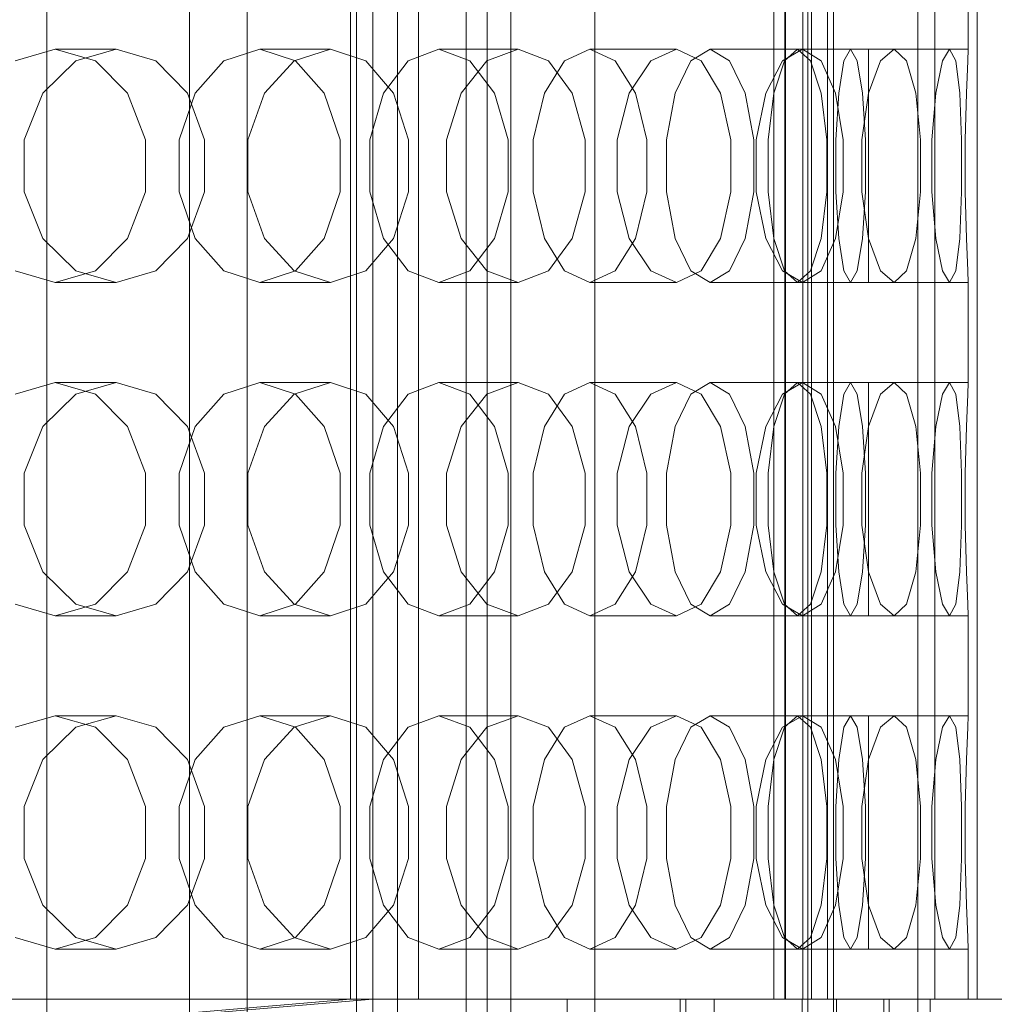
# Model space of a CAD drawing. Header units: millimetres. Extents: x -2233 to 65662, y -50530 to 6847.
# Tile 485 of 656: x 24671 to 24847, y -18161 to -17984. Entities that reach past the tile are written whole.
import ezdxf

# ---------------------------------------------------------------- set-up
doc = ezdxf.new("R2010")
doc.units = ezdxf.units.MM
for name, color, linetype, lineweight in [('superior_briquetadora', 7, 'Continuous', 0), ('superior_C02', 7, 'Continuous', 0), ('superior_C02-briq', 7, 'Continuous', 0)]:
    doc.layers.add(name, color=color, linetype=linetype, lineweight=lineweight)

msp = doc.modelspace()

# ---------------------------------------------------------------- linework, layer by layer
at = {"layer": 'superior_briquetadora'}
for p, q in [((24731.067, -18160), (24731.067, -17800)), ((24735.067, -17800), (24735.067, -18160)), ((24743.317, -18160), (24743.317, -17800)), ((24807.294, -18160), (24807.294, -17800)), ((24809.276, -18160), (24809.276, -17800)), ((24809.426, -18160), (24809.426, -17800)), ((24812.49, -17800), (24812.49, -18160)), ((24813.423, -17800), (24813.423, -18160)), ((24814.067, -18160), (24814.067, -17800)), ((24816.936, -17800), (24816.936, -18160)), ((24818.067, -17800), (24818.067, -18160)), ((24833.215, -18160), (24833.215, -17800)), ((24836.279, -18160), (24836.279, -17800)), ((24843.939, -18160), (24843.939, -17800)), ((24842.317, -17971), (24842.317, -17989)), ((24670.668, -17991.08), (24677.896, -17989)), ((24677.896, -17989), (24688.854, -17989)), ((24685.125, -17991.08), (24677.896, -17989)), ((24688.854, -17989), (24681.56, -17991.08)), ((24688.854, -17989), (24696.019, -17991.08)), ((24708.259, -17991.08), (24714.702, -17989)), ((24714.702, -17989), (24727.43, -17989)), ((24721.145, -17991.08), (24714.702, -17989)), ((24727.43, -17989), (24720.912, -17991.08)), ((24727.43, -17989), (24733.799, -17991.08)), ((24741.433, -17991.08), (24746.98, -17989)), ((24746.98, -17989), (24761.26, -17989)), ((24752.527, -17991.08), (24746.98, -17989)), ((24761.26, -17989), (24755.629, -17991.08)), ((24761.26, -17989), (24766.724, -17991.08)), ((24769.622, -17991.08), (24774.177, -17989)), ((24774.177, -17989), (24789.766, -17989)), ((24778.733, -17991.08), (24774.177, -17989)), ((24789.766, -17989), (24785.118, -17991.08)), ((24789.766, -17989), (24794.231, -17991.08)), ((24792.343, -17991.08), (24795.829, -17989)), ((24795.829, -17989), (24812.459, -17989)), ((24799.316, -17991.08), (24795.829, -17989)), ((24812.459, -17989), (24808.874, -17991.08)), ((24809.207, -17991.08), (24811.565, -17989)), ((24811.565, -17989), (24828.952, -17989)), ((24813.923, -17991.08), (24811.565, -17989)), ((24812.459, -17989), (24815.849, -17991.08)), ((24819.926, -17991.08), (24821.116, -17989)), ((24821.116, -17989), (24838.962, -17989)), ((24822.305, -17991.08), (24821.116, -17989)), ((24824.317, -17989), (24842.317, -17989)), ((24824.317, -17991.08), (24824.317, -17989)), ((24828.952, -17989), (24826.491, -17991.08)), ((24828.952, -17989), (24831.208, -17991.08)), ((24838.962, -17989), (24837.667, -17991.08)), ((24838.962, -17989), (24840.046, -17991.08)), ((24842.317, -17989), (24842.212, -17991.08)), ((24681.56, -17991.08), (24675.619, -17996.906)), ((24690.922, -17996.907), (24685.125, -17991.08)), ((24696.019, -17991.08), (24701.67, -17996.906)), ((24703.093, -17996.907), (24708.259, -17991.08)), ((24720.912, -17991.08), (24715.577, -17996.906)), ((24726.312, -17996.907), (24721.145, -17991.08)), ((24733.799, -17991.08), (24738.797, -17996.906)), ((24736.985, -17996.907), (24741.433, -17991.08)), ((24755.629, -17991.08), (24750.993, -17996.906)), ((24756.975, -17996.907), (24752.527, -17991.08)), ((24765.968, -17996.907), (24769.622, -17991.08)), ((24766.724, -17991.08), (24770.982, -17996.906)), ((24782.387, -17996.907), (24778.733, -17991.08)), ((24785.118, -17991.08), (24781.259, -17996.906)), ((24789.546, -17996.907), (24792.343, -17991.08)), ((24794.231, -17991.08), (24797.677, -17996.906)), ((24802.112, -17996.907), (24799.316, -17991.08)), ((24808.874, -17991.08), (24805.859, -17996.906)), ((24807.316, -17996.907), (24809.207, -17991.08)), ((24815.815, -17996.907), (24813.923, -17991.08)), ((24815.849, -17991.08), (24818.425, -17996.906)), ((24818.973, -17996.907), (24819.926, -17991.08)), ((24823.259, -17996.907), (24822.305, -17991.08)), ((24824.317, -17996.907), (24824.317, -17991.08)), ((24826.491, -17991.08), (24824.37, -17996.906)), ((24831.208, -17991.08), (24832.869, -17996.906)), ((24837.667, -17991.08), (24836.478, -17996.906)), ((24840.046, -17991.08), (24840.764, -17996.906)), ((24842.212, -17991.08), (24841.974, -17996.906)), ((24675.619, -17996.906), (24672.286, -18005.326)), ((24694.139, -18005.327), (24690.922, -17996.907)), ((24700.225, -18005.327), (24703.093, -17996.907)), ((24701.67, -17996.906), (24704.771, -18005.326)), ((24715.577, -17996.906), (24712.575, -18005.326)), ((24729.179, -18005.327), (24726.312, -17996.907)), ((24734.517, -18005.327), (24736.985, -17996.907)), ((24738.797, -17996.906), (24741.529, -18005.326)), ((24750.993, -17996.906), (24748.373, -18005.326)), ((24759.443, -18005.327), (24756.975, -17996.907)), ((24763.941, -18005.327), (24765.968, -17996.907)), ((24770.982, -17996.906), (24773.3, -18005.326)), ((24781.259, -17996.906), (24779.066, -18005.326)), ((24784.414, -18005.327), (24782.387, -17996.907)), ((24787.995, -18005.327), (24789.546, -17996.907)), ((24797.677, -17996.906), (24799.54, -18005.326)), ((24803.664, -18005.327), (24802.112, -17996.907)), ((24805.859, -17996.906), (24804.13, -18005.326)), ((24806.266, -18005.327), (24807.316, -17996.907)), ((24816.864, -18005.327), (24815.815, -17996.907)), ((24818.425, -17996.906), (24819.8, -18005.326)), ((24818.443, -18005.327), (24818.973, -17996.907)), ((24824.37, -17996.906), (24823.137, -18005.326)), ((24823.788, -18005.327), (24823.259, -17996.907)), ((24824.317, -18005.327), (24824.317, -17996.907)), ((24832.869, -17996.906), (24833.734, -18005.326)), ((24836.478, -17996.906), (24835.759, -18005.326)), ((24840.764, -17996.906), (24841.104, -18005.326)), ((24841.974, -17996.906), (24841.783, -18005.326)), ((24672.286, -18005.326), (24672.286, -18014.674)), ((24694.139, -18014.673), (24694.139, -18005.327)), ((24700.225, -18014.673), (24700.225, -18005.327)), ((24704.771, -18005.326), (24704.771, -18014.674)), ((24712.575, -18005.326), (24712.575, -18014.674)), ((24729.179, -18014.673), (24729.179, -18005.327)), ((24734.517, -18014.673), (24734.517, -18005.327)), ((24741.529, -18005.326), (24741.529, -18014.674)), ((24748.373, -18005.326), (24748.373, -18014.674)), ((24759.443, -18014.673), (24759.443, -18005.327)), ((24763.941, -18014.673), (24763.941, -18005.327)), ((24773.3, -18005.326), (24773.3, -18014.674)), ((24779.066, -18005.326), (24779.066, -18014.674)), ((24784.414, -18014.673), (24784.414, -18005.327)), ((24787.995, -18014.673), (24787.995, -18005.327)), ((24799.54, -18005.326), (24799.54, -18014.674)), ((24803.664, -18014.673), (24803.664, -18005.327)), ((24804.13, -18005.326), (24804.13, -18014.674)), ((24806.266, -18014.673), (24806.266, -18005.327)), ((24816.864, -18014.673), (24816.864, -18005.327)), ((24818.443, -18014.673), (24818.443, -18005.327)), ((24819.8, -18005.326), (24819.8, -18014.674)), ((24823.137, -18005.326), (24823.137, -18014.674)), ((24823.788, -18014.673), (24823.788, -18005.327)), ((24824.317, -18014.673), (24824.317, -18005.327)), ((24833.734, -18005.326), (24833.734, -18014.674)), ((24835.759, -18005.326), (24835.759, -18014.674)), ((24841.104, -18005.326), (24841.104, -18014.674)), ((24841.783, -18005.326), (24841.783, -18014.674)), ((24672.286, -18014.674), (24675.619, -18023.094)), ((24690.922, -18023.093), (24694.139, -18014.673)), ((24703.093, -18023.093), (24700.225, -18014.673)), ((24704.771, -18014.674), (24701.67, -18023.094)), ((24712.575, -18014.674), (24715.577, -18023.094)), ((24726.312, -18023.093), (24729.179, -18014.673)), ((24736.985, -18023.093), (24734.517, -18014.673)), ((24741.529, -18014.674), (24738.797, -18023.094)), ((24748.373, -18014.674), (24750.993, -18023.094)), ((24756.975, -18023.093), (24759.443, -18014.673)), ((24765.968, -18023.093), (24763.941, -18014.673)), ((24773.3, -18014.674), (24770.982, -18023.094)), ((24779.066, -18014.674), (24781.259, -18023.094)), ((24782.387, -18023.093), (24784.414, -18014.673)), ((24789.546, -18023.093), (24787.995, -18014.673)), ((24799.54, -18014.674), (24797.677, -18023.094)), ((24802.112, -18023.093), (24803.664, -18014.673)), ((24804.13, -18014.674), (24805.859, -18023.094)), ((24807.316, -18023.093), (24806.266, -18014.673)), ((24815.815, -18023.093), (24816.864, -18014.673)), ((24819.8, -18014.674), (24818.425, -18023.094)), ((24818.973, -18023.093), (24818.443, -18014.673)), ((24823.137, -18014.674), (24824.37, -18023.094)), ((24823.259, -18023.093), (24823.788, -18014.673)), ((24824.317, -18023.093), (24824.317, -18014.673)), ((24833.734, -18014.674), (24832.869, -18023.094)), ((24835.759, -18014.674), (24836.478, -18023.094)), ((24841.104, -18014.674), (24840.764, -18023.094)), ((24841.783, -18014.674), (24841.974, -18023.094)), ((24675.619, -18023.094), (24681.56, -18028.92)), ((24685.125, -18028.92), (24690.922, -18023.093)), ((24701.67, -18023.094), (24696.019, -18028.92)), ((24708.259, -18028.92), (24703.093, -18023.093)), ((24715.577, -18023.094), (24720.912, -18028.92)), ((24721.145, -18028.92), (24726.312, -18023.093)), ((24738.797, -18023.094), (24733.799, -18028.92)), ((24741.433, -18028.92), (24736.985, -18023.093)), ((24750.993, -18023.094), (24755.629, -18028.92)), ((24752.527, -18028.92), (24756.975, -18023.093)), ((24769.622, -18028.92), (24765.968, -18023.093)), ((24770.982, -18023.094), (24766.724, -18028.92)), ((24778.733, -18028.92), (24782.387, -18023.093)), ((24781.259, -18023.094), (24785.118, -18028.92)), ((24792.343, -18028.92), (24789.546, -18023.093)), ((24797.677, -18023.094), (24794.23, -18028.92)), ((24799.316, -18028.92), (24802.112, -18023.093)), ((24805.859, -18023.094), (24808.874, -18028.92)), ((24809.207, -18028.92), (24807.316, -18023.093)), ((24813.923, -18028.92), (24815.815, -18023.093)), ((24818.425, -18023.094), (24815.849, -18028.92)), ((24819.926, -18028.92), (24818.973, -18023.093)), ((24822.305, -18028.92), (24823.259, -18023.093)), ((24824.317, -18028.92), (24824.317, -18023.093)), ((24824.37, -18023.094), (24826.491, -18028.92)), ((24832.869, -18023.094), (24831.208, -18028.92)), ((24836.478, -18023.094), (24837.667, -18028.92)), ((24840.764, -18023.094), (24840.046, -18028.92)), ((24841.974, -18023.094), (24842.212, -18028.92)), ((24677.896, -18031), (24670.668, -18028.92)), ((24677.896, -18031), (24685.125, -18028.92)), ((24681.56, -18028.92), (24688.854, -18031)), ((24696.019, -18028.92), (24688.854, -18031)), ((24714.702, -18031), (24708.259, -18028.92)), ((24714.702, -18031), (24721.145, -18028.92)), ((24720.912, -18028.92), (24727.43, -18031)), ((24733.799, -18028.92), (24727.43, -18031)), ((24746.98, -18031), (24741.433, -18028.92)), ((24746.98, -18031), (24752.527, -18028.92)), ((24755.629, -18028.92), (24761.26, -18031)), ((24766.724, -18028.92), (24761.26, -18031)), ((24774.177, -18031), (24769.622, -18028.92)), ((24774.177, -18031), (24778.733, -18028.92)), ((24785.118, -18028.92), (24789.766, -18031)), ((24794.23, -18028.92), (24789.766, -18031)), ((24795.829, -18031), (24792.343, -18028.92)), ((24795.829, -18031), (24799.316, -18028.92)), ((24808.874, -18028.92), (24812.459, -18031)), ((24811.565, -18031), (24809.207, -18028.92)), ((24811.565, -18031), (24813.923, -18028.92)), ((24815.849, -18028.92), (24812.459, -18031)), ((24821.116, -18031), (24819.926, -18028.92)), ((24821.116, -18031), (24822.305, -18028.92)), ((24824.317, -18031), (24824.317, -18028.92)), ((24826.491, -18028.92), (24828.952, -18031)), ((24831.208, -18028.92), (24828.952, -18031)), ((24837.667, -18028.92), (24838.962, -18031)), ((24840.046, -18028.92), (24838.962, -18031)), ((24842.212, -18028.92), (24842.317, -18031)), ((24677.896, -18031), (24688.854, -18031)), ((24714.702, -18031), (24727.43, -18031)), ((24746.98, -18031), (24761.26, -18031)), ((24774.177, -18031), (24789.766, -18031)), ((24795.829, -18031), (24812.459, -18031)), ((24811.565, -18031), (24828.952, -18031)), ((24821.116, -18031), (24838.962, -18031)), ((24824.317, -18031), (24842.317, -18031)), ((24842.317, -18031), (24842.317, -18049)), ((24670.668, -18051.08), (24677.896, -18049)), ((24677.896, -18049), (24688.854, -18049)), ((24685.125, -18051.08), (24677.896, -18049)), ((24688.854, -18049), (24681.56, -18051.08)), ((24688.854, -18049), (24696.019, -18051.08)), ((24708.259, -18051.08), (24714.702, -18049)), ((24714.702, -18049), (24727.43, -18049)), ((24721.145, -18051.08), (24714.702, -18049)), ((24727.43, -18049), (24720.912, -18051.08)), ((24727.43, -18049), (24733.799, -18051.08)), ((24741.433, -18051.08), (24746.98, -18049)), ((24746.98, -18049), (24761.26, -18049)), ((24752.527, -18051.08), (24746.98, -18049)), ((24761.26, -18049), (24755.629, -18051.08)), ((24761.26, -18049), (24766.724, -18051.08)), ((24769.622, -18051.08), (24774.177, -18049)), ((24774.177, -18049), (24789.766, -18049)), ((24778.733, -18051.08), (24774.177, -18049)), ((24789.766, -18049), (24785.118, -18051.08)), ((24789.766, -18049), (24794.231, -18051.08)), ((24792.343, -18051.08), (24795.829, -18049)), ((24795.829, -18049), (24812.459, -18049)), ((24799.316, -18051.08), (24795.829, -18049)), ((24812.459, -18049), (24808.874, -18051.08)), ((24809.207, -18051.08), (24811.565, -18049)), ((24811.565, -18049), (24828.952, -18049)), ((24813.923, -18051.08), (24811.565, -18049)), ((24812.459, -18049), (24815.849, -18051.08)), ((24819.926, -18051.08), (24821.116, -18049)), ((24821.116, -18049), (24838.962, -18049)), ((24822.305, -18051.08), (24821.116, -18049)), ((24824.317, -18049), (24842.317, -18049)), ((24824.317, -18051.08), (24824.317, -18049)), ((24828.952, -18049), (24826.491, -18051.08)), ((24828.952, -18049), (24831.208, -18051.08)), ((24838.962, -18049), (24837.667, -18051.08)), ((24838.962, -18049), (24840.046, -18051.08)), ((24842.317, -18049), (24842.212, -18051.08)), ((24681.56, -18051.08), (24675.619, -18056.906)), ((24690.922, -18056.907), (24685.125, -18051.08)), ((24696.019, -18051.08), (24701.67, -18056.906)), ((24703.093, -18056.907), (24708.259, -18051.08)), ((24720.912, -18051.08), (24715.577, -18056.906)), ((24726.312, -18056.907), (24721.145, -18051.08)), ((24733.799, -18051.08), (24738.797, -18056.906)), ((24736.985, -18056.907), (24741.433, -18051.08)), ((24755.629, -18051.08), (24750.993, -18056.906)), ((24756.975, -18056.907), (24752.527, -18051.08)), ((24765.968, -18056.907), (24769.622, -18051.08)), ((24766.724, -18051.08), (24770.982, -18056.906)), ((24782.387, -18056.907), (24778.733, -18051.08)), ((24785.118, -18051.08), (24781.259, -18056.906)), ((24789.546, -18056.907), (24792.343, -18051.08)), ((24794.231, -18051.08), (24797.677, -18056.906)), ((24802.112, -18056.907), (24799.316, -18051.08)), ((24808.874, -18051.08), (24805.859, -18056.906)), ((24807.316, -18056.907), (24809.207, -18051.08)), ((24815.815, -18056.907), (24813.923, -18051.08)), ((24815.849, -18051.08), (24818.425, -18056.906)), ((24818.973, -18056.907), (24819.926, -18051.08)), ((24823.259, -18056.907), (24822.305, -18051.08)), ((24824.317, -18056.907), (24824.317, -18051.08)), ((24826.491, -18051.08), (24824.37, -18056.906)), ((24831.208, -18051.08), (24832.869, -18056.906)), ((24837.667, -18051.08), (24836.478, -18056.906)), ((24840.046, -18051.08), (24840.764, -18056.906)), ((24842.212, -18051.08), (24841.974, -18056.906)), ((24675.619, -18056.906), (24672.286, -18065.326)), ((24694.139, -18065.327), (24690.922, -18056.907)), ((24700.225, -18065.327), (24703.093, -18056.907)), ((24701.67, -18056.906), (24704.771, -18065.326)), ((24715.577, -18056.906), (24712.575, -18065.326)), ((24729.179, -18065.327), (24726.312, -18056.907)), ((24734.517, -18065.327), (24736.985, -18056.907)), ((24738.797, -18056.906), (24741.529, -18065.326)), ((24750.993, -18056.906), (24748.373, -18065.326)), ((24759.443, -18065.327), (24756.975, -18056.907)), ((24763.941, -18065.327), (24765.968, -18056.907)), ((24770.982, -18056.906), (24773.3, -18065.326)), ((24781.259, -18056.906), (24779.066, -18065.326)), ((24784.414, -18065.327), (24782.387, -18056.907)), ((24787.995, -18065.327), (24789.546, -18056.907)), ((24797.677, -18056.906), (24799.54, -18065.326)), ((24803.664, -18065.327), (24802.112, -18056.907)), ((24805.859, -18056.906), (24804.13, -18065.326)), ((24806.266, -18065.327), (24807.316, -18056.907)), ((24816.864, -18065.327), (24815.815, -18056.907)), ((24818.425, -18056.906), (24819.8, -18065.326)), ((24818.443, -18065.327), (24818.973, -18056.907)), ((24824.37, -18056.906), (24823.137, -18065.326)), ((24823.788, -18065.327), (24823.259, -18056.907)), ((24824.317, -18065.327), (24824.317, -18056.907)), ((24832.869, -18056.906), (24833.734, -18065.326)), ((24836.478, -18056.906), (24835.759, -18065.326)), ((24840.764, -18056.906), (24841.104, -18065.326)), ((24841.974, -18056.906), (24841.783, -18065.326)), ((24672.286, -18065.326), (24672.286, -18074.674)), ((24694.139, -18074.673), (24694.139, -18065.327)), ((24700.225, -18074.673), (24700.225, -18065.327)), ((24704.771, -18065.326), (24704.771, -18074.674)), ((24712.575, -18065.326), (24712.575, -18074.674)), ((24729.179, -18074.673), (24729.179, -18065.327)), ((24734.517, -18074.673), (24734.517, -18065.327)), ((24741.529, -18065.326), (24741.529, -18074.674)), ((24748.373, -18065.326), (24748.373, -18074.674)), ((24759.443, -18074.673), (24759.443, -18065.327)), ((24763.941, -18074.673), (24763.941, -18065.327)), ((24773.3, -18065.326), (24773.3, -18074.674)), ((24779.066, -18065.326), (24779.066, -18074.674)), ((24784.414, -18074.673), (24784.414, -18065.327)), ((24787.995, -18074.673), (24787.995, -18065.327)), ((24799.54, -18065.326), (24799.54, -18074.674)), ((24803.664, -18074.673), (24803.664, -18065.327)), ((24804.13, -18065.326), (24804.13, -18074.674)), ((24806.266, -18074.673), (24806.266, -18065.327)), ((24816.864, -18074.673), (24816.864, -18065.327)), ((24818.443, -18074.673), (24818.443, -18065.327)), ((24819.8, -18065.326), (24819.8, -18074.674)), ((24823.137, -18065.326), (24823.137, -18074.674)), ((24823.788, -18074.673), (24823.788, -18065.327)), ((24824.317, -18074.673), (24824.317, -18065.327)), ((24833.734, -18065.326), (24833.734, -18074.674)), ((24835.759, -18065.326), (24835.759, -18074.674)), ((24841.104, -18065.326), (24841.104, -18074.674)), ((24841.783, -18065.326), (24841.783, -18074.674)), ((24672.286, -18074.674), (24675.619, -18083.094)), ((24690.922, -18083.093), (24694.139, -18074.673)), ((24703.093, -18083.093), (24700.225, -18074.673)), ((24704.771, -18074.674), (24701.67, -18083.094)), ((24712.575, -18074.674), (24715.577, -18083.094)), ((24726.312, -18083.093), (24729.179, -18074.673)), ((24736.985, -18083.093), (24734.517, -18074.673)), ((24741.529, -18074.674), (24738.797, -18083.094)), ((24748.373, -18074.674), (24750.993, -18083.094)), ((24756.975, -18083.093), (24759.443, -18074.673)), ((24765.968, -18083.093), (24763.941, -18074.673)), ((24773.3, -18074.674), (24770.982, -18083.094)), ((24779.066, -18074.674), (24781.259, -18083.094)), ((24782.387, -18083.093), (24784.414, -18074.673)), ((24789.546, -18083.093), (24787.995, -18074.673)), ((24799.54, -18074.674), (24797.677, -18083.094)), ((24802.112, -18083.093), (24803.664, -18074.673)), ((24804.13, -18074.674), (24805.859, -18083.094)), ((24807.316, -18083.093), (24806.266, -18074.673)), ((24815.815, -18083.093), (24816.864, -18074.673)), ((24819.8, -18074.674), (24818.425, -18083.094)), ((24818.973, -18083.093), (24818.443, -18074.673)), ((24823.137, -18074.674), (24824.37, -18083.094)), ((24823.259, -18083.093), (24823.788, -18074.673)), ((24824.317, -18083.093), (24824.317, -18074.673)), ((24833.734, -18074.674), (24832.869, -18083.094)), ((24835.759, -18074.674), (24836.478, -18083.094)), ((24841.104, -18074.674), (24840.764, -18083.094)), ((24841.783, -18074.674), (24841.974, -18083.094)), ((24675.619, -18083.094), (24681.56, -18088.92)), ((24685.125, -18088.92), (24690.922, -18083.093)), ((24701.67, -18083.094), (24696.019, -18088.92)), ((24708.259, -18088.92), (24703.093, -18083.093)), ((24715.577, -18083.094), (24720.912, -18088.92)), ((24721.145, -18088.92), (24726.312, -18083.093)), ((24738.797, -18083.094), (24733.799, -18088.92)), ((24741.433, -18088.92), (24736.985, -18083.093)), ((24750.993, -18083.094), (24755.629, -18088.92)), ((24752.527, -18088.92), (24756.975, -18083.093)), ((24769.622, -18088.92), (24765.968, -18083.093)), ((24770.982, -18083.094), (24766.724, -18088.92)), ((24778.733, -18088.92), (24782.387, -18083.093)), ((24781.259, -18083.094), (24785.118, -18088.92)), ((24792.343, -18088.92), (24789.546, -18083.093)), ((24797.677, -18083.094), (24794.23, -18088.92)), ((24799.316, -18088.92), (24802.112, -18083.093)), ((24805.859, -18083.094), (24808.874, -18088.92)), ((24809.207, -18088.92), (24807.316, -18083.093)), ((24813.923, -18088.92), (24815.815, -18083.093)), ((24818.425, -18083.094), (24815.849, -18088.92)), ((24819.926, -18088.92), (24818.973, -18083.093)), ((24822.305, -18088.92), (24823.259, -18083.093)), ((24824.317, -18088.92), (24824.317, -18083.093)), ((24824.37, -18083.094), (24826.491, -18088.92)), ((24832.869, -18083.094), (24831.208, -18088.92)), ((24836.478, -18083.094), (24837.667, -18088.92)), ((24840.764, -18083.094), (24840.046, -18088.92)), ((24841.974, -18083.094), (24842.212, -18088.92)), ((24677.896, -18091), (24670.668, -18088.92)), ((24677.896, -18091), (24685.125, -18088.92)), ((24681.56, -18088.92), (24688.854, -18091)), ((24696.019, -18088.92), (24688.854, -18091)), ((24714.702, -18091), (24708.259, -18088.92)), ((24714.702, -18091), (24721.145, -18088.92)), ((24720.912, -18088.92), (24727.43, -18091)), ((24733.799, -18088.92), (24727.43, -18091)), ((24746.98, -18091), (24741.433, -18088.92)), ((24746.98, -18091), (24752.527, -18088.92)), ((24755.629, -18088.92), (24761.26, -18091)), ((24766.724, -18088.92), (24761.26, -18091)), ((24774.177, -18091), (24769.622, -18088.92)), ((24774.177, -18091), (24778.733, -18088.92)), ((24785.118, -18088.92), (24789.766, -18091)), ((24794.23, -18088.92), (24789.766, -18091)), ((24795.829, -18091), (24792.343, -18088.92)), ((24795.829, -18091), (24799.316, -18088.92)), ((24808.874, -18088.92), (24812.459, -18091)), ((24811.565, -18091), (24809.207, -18088.92)), ((24811.565, -18091), (24813.923, -18088.92)), ((24815.849, -18088.92), (24812.459, -18091)), ((24821.116, -18091), (24819.926, -18088.92)), ((24821.116, -18091), (24822.305, -18088.92)), ((24824.317, -18091), (24824.317, -18088.92)), ((24826.491, -18088.92), (24828.952, -18091)), ((24831.208, -18088.92), (24828.952, -18091)), ((24837.667, -18088.92), (24838.962, -18091)), ((24840.046, -18088.92), (24838.962, -18091)), ((24842.212, -18088.92), (24842.317, -18091)), ((24677.896, -18091), (24688.854, -18091)), ((24714.702, -18091), (24727.43, -18091)), ((24746.98, -18091), (24761.26, -18091)), ((24774.177, -18091), (24789.766, -18091)), ((24795.829, -18091), (24812.459, -18091)), ((24811.565, -18091), (24828.952, -18091)), ((24821.116, -18091), (24838.962, -18091)), ((24824.317, -18091), (24842.317, -18091)), ((24842.317, -18091), (24842.317, -18109)), ((24670.668, -18111.08), (24677.896, -18109)), ((24677.896, -18109), (24688.854, -18109)), ((24685.125, -18111.08), (24677.896, -18109)), ((24688.854, -18109), (24681.56, -18111.08)), ((24688.854, -18109), (24696.019, -18111.08)), ((24708.259, -18111.08), (24714.702, -18109)), ((24714.702, -18109), (24727.43, -18109)), ((24721.145, -18111.08), (24714.702, -18109)), ((24727.43, -18109), (24720.912, -18111.08)), ((24727.43, -18109), (24733.799, -18111.08)), ((24741.433, -18111.08), (24746.98, -18109)), ((24746.98, -18109), (24761.26, -18109)), ((24752.527, -18111.08), (24746.98, -18109)), ((24761.26, -18109), (24755.629, -18111.08)), ((24761.26, -18109), (24766.724, -18111.08)), ((24769.622, -18111.08), (24774.177, -18109)), ((24774.177, -18109), (24789.766, -18109)), ((24778.733, -18111.08), (24774.177, -18109)), ((24789.766, -18109), (24785.118, -18111.08)), ((24789.766, -18109), (24794.231, -18111.08)), ((24792.343, -18111.08), (24795.829, -18109)), ((24795.829, -18109), (24812.459, -18109)), ((24799.316, -18111.08), (24795.829, -18109)), ((24812.459, -18109), (24808.874, -18111.08)), ((24809.207, -18111.08), (24811.565, -18109)), ((24811.565, -18109), (24828.952, -18109)), ((24813.923, -18111.08), (24811.565, -18109)), ((24812.459, -18109), (24815.849, -18111.08)), ((24819.926, -18111.08), (24821.116, -18109)), ((24821.116, -18109), (24838.962, -18109)), ((24822.305, -18111.08), (24821.116, -18109)), ((24824.317, -18109), (24842.317, -18109)), ((24824.317, -18111.08), (24824.317, -18109)), ((24828.952, -18109), (24826.491, -18111.08)), ((24828.952, -18109), (24831.208, -18111.08)), ((24838.962, -18109), (24837.667, -18111.08)), ((24838.962, -18109), (24840.046, -18111.08)), ((24842.317, -18109), (24842.212, -18111.08)), ((24681.56, -18111.08), (24675.619, -18116.906)), ((24690.922, -18116.907), (24685.125, -18111.08)), ((24696.019, -18111.08), (24701.67, -18116.906)), ((24703.093, -18116.907), (24708.259, -18111.08)), ((24720.912, -18111.08), (24715.577, -18116.906)), ((24726.312, -18116.907), (24721.145, -18111.08)), ((24733.799, -18111.08), (24738.797, -18116.906)), ((24736.985, -18116.907), (24741.433, -18111.08)), ((24755.629, -18111.08), (24750.993, -18116.906)), ((24756.975, -18116.907), (24752.527, -18111.08)), ((24765.968, -18116.907), (24769.622, -18111.08)), ((24766.724, -18111.08), (24770.982, -18116.906)), ((24782.387, -18116.907), (24778.733, -18111.08)), ((24785.118, -18111.08), (24781.259, -18116.906)), ((24789.546, -18116.907), (24792.343, -18111.08)), ((24794.231, -18111.08), (24797.677, -18116.906)), ((24802.112, -18116.907), (24799.316, -18111.08)), ((24808.874, -18111.08), (24805.859, -18116.906)), ((24807.316, -18116.907), (24809.207, -18111.08)), ((24815.815, -18116.907), (24813.923, -18111.08)), ((24815.849, -18111.08), (24818.425, -18116.906)), ((24818.973, -18116.907), (24819.926, -18111.08)), ((24823.259, -18116.907), (24822.305, -18111.08)), ((24824.317, -18116.907), (24824.317, -18111.08)), ((24826.491, -18111.08), (24824.37, -18116.906)), ((24831.208, -18111.08), (24832.869, -18116.906)), ((24837.667, -18111.08), (24836.478, -18116.906)), ((24840.046, -18111.08), (24840.764, -18116.906)), ((24842.212, -18111.08), (24841.974, -18116.906)), ((24675.619, -18116.906), (24672.286, -18125.326)), ((24694.139, -18125.327), (24690.922, -18116.907)), ((24700.225, -18125.327), (24703.093, -18116.907)), ((24701.67, -18116.906), (24704.771, -18125.326)), ((24715.577, -18116.906), (24712.575, -18125.326)), ((24729.179, -18125.327), (24726.312, -18116.907)), ((24734.517, -18125.327), (24736.985, -18116.907)), ((24738.797, -18116.906), (24741.529, -18125.326)), ((24750.993, -18116.906), (24748.373, -18125.326)), ((24759.443, -18125.327), (24756.975, -18116.907)), ((24763.941, -18125.327), (24765.968, -18116.907)), ((24770.982, -18116.906), (24773.3, -18125.326)), ((24781.259, -18116.906), (24779.066, -18125.326)), ((24784.414, -18125.327), (24782.387, -18116.907)), ((24787.995, -18125.327), (24789.546, -18116.907)), ((24797.677, -18116.906), (24799.54, -18125.326)), ((24803.664, -18125.327), (24802.112, -18116.907)), ((24805.859, -18116.906), (24804.13, -18125.326)), ((24806.266, -18125.327), (24807.316, -18116.907)), ((24816.864, -18125.327), (24815.815, -18116.907)), ((24818.425, -18116.906), (24819.8, -18125.326)), ((24818.443, -18125.327), (24818.973, -18116.907)), ((24824.37, -18116.906), (24823.137, -18125.326)), ((24823.788, -18125.327), (24823.259, -18116.907)), ((24824.317, -18125.327), (24824.317, -18116.907)), ((24832.869, -18116.906), (24833.734, -18125.326)), ((24836.478, -18116.906), (24835.759, -18125.326)), ((24840.764, -18116.906), (24841.104, -18125.326)), ((24841.974, -18116.906), (24841.783, -18125.326)), ((24672.286, -18125.326), (24672.286, -18134.674)), ((24694.139, -18134.673), (24694.139, -18125.327)), ((24700.225, -18134.673), (24700.225, -18125.327)), ((24704.771, -18125.326), (24704.771, -18134.674)), ((24712.575, -18125.326), (24712.575, -18134.674)), ((24729.179, -18134.673), (24729.179, -18125.327)), ((24734.517, -18134.673), (24734.517, -18125.327)), ((24741.529, -18125.326), (24741.529, -18134.674)), ((24748.373, -18125.326), (24748.373, -18134.674)), ((24759.443, -18134.673), (24759.443, -18125.327)), ((24763.941, -18134.673), (24763.941, -18125.327)), ((24773.3, -18125.326), (24773.3, -18134.674)), ((24779.066, -18125.326), (24779.066, -18134.674)), ((24784.414, -18134.673), (24784.414, -18125.327)), ((24787.995, -18134.673), (24787.995, -18125.327)), ((24799.54, -18125.326), (24799.54, -18134.674)), ((24803.664, -18134.673), (24803.664, -18125.327)), ((24804.13, -18125.326), (24804.13, -18134.674)), ((24806.266, -18134.673), (24806.266, -18125.327)), ((24816.864, -18134.673), (24816.864, -18125.327)), ((24818.443, -18134.673), (24818.443, -18125.327)), ((24819.8, -18125.326), (24819.8, -18134.674)), ((24823.137, -18125.326), (24823.137, -18134.674)), ((24823.788, -18134.673), (24823.788, -18125.327)), ((24824.317, -18134.673), (24824.317, -18125.327)), ((24833.734, -18125.326), (24833.734, -18134.674)), ((24835.759, -18125.326), (24835.759, -18134.674)), ((24841.104, -18125.326), (24841.104, -18134.674)), ((24841.783, -18125.326), (24841.783, -18134.674)), ((24672.286, -18134.674), (24675.619, -18143.094)), ((24690.922, -18143.093), (24694.139, -18134.673)), ((24703.093, -18143.093), (24700.225, -18134.673)), ((24704.771, -18134.674), (24701.67, -18143.094)), ((24712.575, -18134.674), (24715.577, -18143.094)), ((24726.312, -18143.093), (24729.179, -18134.673)), ((24736.985, -18143.093), (24734.517, -18134.673)), ((24741.529, -18134.674), (24738.797, -18143.094)), ((24748.373, -18134.674), (24750.993, -18143.094)), ((24756.975, -18143.093), (24759.443, -18134.673)), ((24765.968, -18143.093), (24763.941, -18134.673)), ((24773.3, -18134.674), (24770.982, -18143.094)), ((24779.066, -18134.674), (24781.259, -18143.094)), ((24782.387, -18143.093), (24784.414, -18134.673)), ((24789.546, -18143.093), (24787.995, -18134.673)), ((24799.54, -18134.674), (24797.677, -18143.094)), ((24802.112, -18143.093), (24803.664, -18134.673)), ((24804.13, -18134.674), (24805.859, -18143.094)), ((24807.316, -18143.093), (24806.266, -18134.673)), ((24815.815, -18143.093), (24816.864, -18134.673)), ((24819.8, -18134.674), (24818.425, -18143.094)), ((24818.973, -18143.093), (24818.443, -18134.673)), ((24823.137, -18134.674), (24824.37, -18143.094)), ((24823.259, -18143.093), (24823.788, -18134.673)), ((24824.317, -18143.093), (24824.317, -18134.673)), ((24833.734, -18134.674), (24832.869, -18143.094)), ((24835.759, -18134.674), (24836.478, -18143.094)), ((24841.104, -18134.674), (24840.764, -18143.094)), ((24841.783, -18134.674), (24841.974, -18143.094)), ((24675.619, -18143.094), (24681.56, -18148.92)), ((24685.125, -18148.92), (24690.922, -18143.093)), ((24701.67, -18143.094), (24696.019, -18148.92)), ((24708.259, -18148.92), (24703.093, -18143.093)), ((24715.577, -18143.094), (24720.912, -18148.92)), ((24721.145, -18148.92), (24726.312, -18143.093)), ((24738.797, -18143.094), (24733.799, -18148.92)), ((24741.433, -18148.92), (24736.985, -18143.093)), ((24750.993, -18143.094), (24755.629, -18148.92)), ((24752.527, -18148.92), (24756.975, -18143.093)), ((24769.622, -18148.92), (24765.968, -18143.093)), ((24770.982, -18143.094), (24766.724, -18148.92)), ((24778.733, -18148.92), (24782.387, -18143.093)), ((24781.259, -18143.094), (24785.118, -18148.92)), ((24792.343, -18148.92), (24789.546, -18143.093)), ((24797.677, -18143.094), (24794.23, -18148.92)), ((24799.316, -18148.92), (24802.112, -18143.093)), ((24805.859, -18143.094), (24808.874, -18148.92)), ((24809.207, -18148.92), (24807.316, -18143.093)), ((24813.923, -18148.92), (24815.815, -18143.093)), ((24818.425, -18143.094), (24815.849, -18148.92)), ((24819.926, -18148.92), (24818.973, -18143.093)), ((24822.305, -18148.92), (24823.259, -18143.093)), ((24824.317, -18148.92), (24824.317, -18143.093)), ((24824.37, -18143.094), (24826.491, -18148.92)), ((24832.869, -18143.094), (24831.208, -18148.92)), ((24836.478, -18143.094), (24837.667, -18148.92)), ((24840.764, -18143.094), (24840.046, -18148.92)), ((24841.974, -18143.094), (24842.212, -18148.92)), ((24677.896, -18151), (24670.668, -18148.92)), ((24677.896, -18151), (24685.125, -18148.92)), ((24681.56, -18148.92), (24688.854, -18151)), ((24696.019, -18148.92), (24688.854, -18151)), ((24714.702, -18151), (24708.259, -18148.92)), ((24714.702, -18151), (24721.145, -18148.92)), ((24720.912, -18148.92), (24727.43, -18151)), ((24733.799, -18148.92), (24727.43, -18151)), ((24746.98, -18151), (24741.433, -18148.92)), ((24746.98, -18151), (24752.527, -18148.92)), ((24755.629, -18148.92), (24761.26, -18151)), ((24766.724, -18148.92), (24761.26, -18151)), ((24774.177, -18151), (24769.622, -18148.92)), ((24774.177, -18151), (24778.733, -18148.92)), ((24785.118, -18148.92), (24789.766, -18151)), ((24794.23, -18148.92), (24789.766, -18151)), ((24795.829, -18151), (24792.343, -18148.92)), ((24795.829, -18151), (24799.316, -18148.92)), ((24808.874, -18148.92), (24812.459, -18151)), ((24811.565, -18151), (24809.207, -18148.92)), ((24811.565, -18151), (24813.923, -18148.92)), ((24815.849, -18148.92), (24812.459, -18151)), ((24821.116, -18151), (24819.926, -18148.92)), ((24821.116, -18151), (24822.305, -18148.92)), ((24824.317, -18151), (24824.317, -18148.92)), ((24826.491, -18148.92), (24828.952, -18151)), ((24831.208, -18148.92), (24828.952, -18151)), ((24837.667, -18148.92), (24838.962, -18151)), ((24840.046, -18148.92), (24838.962, -18151)), ((24842.212, -18148.92), (24842.317, -18151)), ((24677.896, -18151), (24688.854, -18151)), ((24714.702, -18151), (24727.43, -18151)), ((24746.98, -18151), (24761.26, -18151)), ((24774.177, -18151), (24789.766, -18151)), ((24795.829, -18151), (24812.459, -18151)), ((24811.565, -18151), (24828.952, -18151)), ((24821.116, -18151), (24838.962, -18151)), ((24824.317, -18151), (24842.317, -18151)), ((24842.317, -18151), (24842.317, -18160)), ((24649.067, -18167), (24731.067, -18160)), ((24735.067, -18160), (24653.067, -18167)), ((24657.554, -18160), (24674.147, -18160)), ((24677.876, -18160), (24659.299, -18160)), ((24673.581, -18160), (24659.657, -18160)), ((24660.478, -18160), (24674.32, -18160)), ((24660.836, -18160), (24679.338, -18160)), ((24681.097, -18160), (24666.498, -18160)), ((24684.828, -18160), (24673.581, -18160)), ((24674.147, -18160), (24690.166, -18160)), ((24674.32, -18160), (24685.34, -18160)), ((24694.71, -18160), (24677.876, -18160)), ((24679.338, -18160), (24695.954, -18160)), ((24698.317, -18160), (24681.097, -18160)), ((24691.171, -18160), (24684.828, -18160)), ((24685.34, -18160), (24691.354, -18160)), ((24690.166, -18160), (24705.568, -18160)), ((24691.354, -18160), (24691.171, -18160)), ((24708.153, -18160), (24694.71, -18160)), ((24695.954, -18160), (24709.056, -18160)), ((24715.538, -18160), (24698.317, -18160)), ((24705.568, -18160), (24720.315, -18160)), ((24716.889, -18160), (24708.153, -18160)), ((24709.056, -18160), (24717.364, -18160)), ((24730.137, -18160), (24715.538, -18160)), ((24720.063, -18160), (24716.889, -18160)), ((24717.364, -18160), (24720.063, -18160)), ((24720.315, -18160), (24734.367, -18160)), ((24739.892, -18160), (24730.137, -18160)), ((24731.067, -18160), (24735.067, -18160)), ((24731.067, -18160), (24814.067, -18160)), ((24734.367, -18160), (24747.69, -18160)), ((24965.067, -18160), (24735.067, -18160)), ((24735.067, -18164), (24735.067, -18160)), ((24735.067, -18160), (24770.067, -18160)), ((24818.067, -18160), (24735.067, -18160)), ((24743.317, -18160), (24739.892, -18160)), ((24747.69, -18160), (24760.249, -18160)), ((24760.249, -18160), (24772.012, -18160)), ((24770.067, -18160), (24770.067, -18164)), ((24770.067, -18160), (24930.067, -18160)), ((24772.012, -18160), (24782.948, -18160)), ((24782.948, -18160), (24793.03, -18160)), ((24812.428, -18160), (24790.441, -18160)), ((24790.441, -18160), (24796.57, -18160)), ((24790.441, -18168), (24790.441, -18160)), ((24791.423, -18210), (24791.423, -18160)), ((24791.423, -18160), (24835.423, -18160)), ((24791.423, -18164), (24791.423, -18160)), ((24793.03, -18160), (24802.231, -18160)), ((24796.57, -18160), (24833.215, -18160)), ((24813.423, -18160), (24796.57, -18160)), ((24796.57, -18160), (24796.57, -18164)), ((24796.57, -18160), (24818.557, -18160)), ((24796.57, -18160), (24796.57, -18168)), ((24802.231, -18160), (24810.529, -18160)), ((24843.939, -18160), (24807.294, -18160)), ((24813.423, -18160), (24807.294, -18160)), ((24836.279, -18160), (24809.276, -18160)), ((24816.936, -18160), (24809.276, -18160)), ((24833.215, -18160), (24809.426, -18160)), ((24812.49, -18160), (24809.426, -18160)), ((24810.529, -18160), (24817.901, -18160)), ((24818.557, -18160), (24812.428, -18160)), ((24812.428, -18168), (24812.428, -18160)), ((24812.49, -18160), (24836.279, -18160)), ((24813.423, -18160), (24850.067, -18160)), ((24813.423, -18164), (24813.423, -18160)), ((24814.067, -18160), (24818.067, -18160)), ((24816.936, -18160), (24843.939, -18160)), ((24817.901, -18160), (24824.329, -18160)), ((24882.067, -18160), (24818.067, -18160)), ((24818.067, -18164), (24818.067, -18160)), ((24818.557, -18168), (24818.557, -18160)), ((24824.329, -18160), (24829.796, -18160)), ((24992.28, -18160), (24827.086, -18160)), ((24827.086, -18160), (24833.215, -18160)), ((24827.086, -18168), (24827.086, -18160)), ((24828.067, -18210), (24828.067, -18160)), ((24828.067, -18160), (24872.067, -18160)), ((24828.067, -18164), (24828.067, -18160)), ((24829.796, -18160), (24834.288, -18160)), ((25003.55, -18160), (24833.215, -18160)), ((24836.279, -18160), (24833.215, -18160)), ((24850.067, -18160), (24833.215, -18160)), ((24833.215, -18160), (24833.215, -18164)), ((24833.215, -18160), (24998.408, -18160)), ((24833.215, -18160), (24833.215, -18168)), ((24834.288, -18160), (24837.794, -18160)), ((24835.423, -18160), (24835.423, -18210)), ((24835.423, -18160), (24835.423, -18164)), ((25011.114, -18160), (24836.279, -18160)), ((24843.939, -18160), (24836.279, -18160)), ((24836.279, -18160), (25006.614, -18160)), ((24837.794, -18160), (24840.305, -18160)), ((24840.305, -18160), (24841.814, -18160)), ((24841.814, -18160), (24842.317, -18160)), ((25028.416, -18160), (24843.939, -18160)), ((24850.067, -18160), (24843.939, -18160)), ((24843.939, -18160), (25018.774, -18160))]:
    msp.add_line(p, q, dxfattribs=at)
at = {"layer": 'superior_C02'}
for p, q in [((24676.359, -17700), (24676.359, -18300)), ((24702.042, -17700), (24702.042, -18300)), ((24712.439, -17700), (24712.439, -18300)), ((24732.146, -17700), (24732.146, -18300)), ((24739.498, -17700), (24739.498, -18300)), ((24751.886, -18300), (24751.886, -17700)), ((24755.692, -17700), (24755.692, -18300)), ((24759.917, -17700), (24759.917, -18300))]:
    msp.add_line(p, q, dxfattribs=at)
at = {"layer": 'superior_C02-briq'}
msp.add_line((24775.067, -17725), (24775.067, -18275), dxfattribs=at)

doc.saveas('drawing.dxf')
